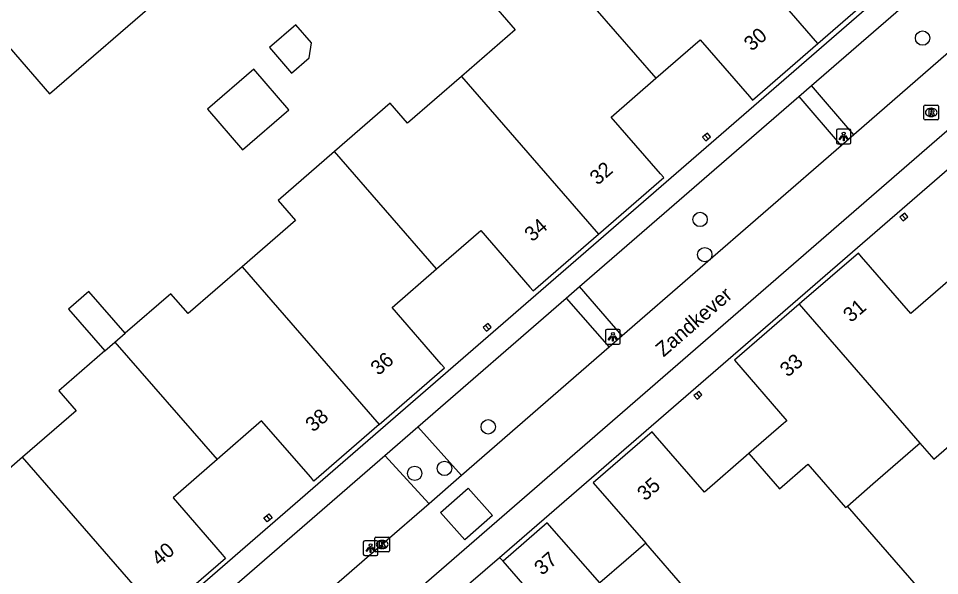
# Model space of a CAD drawing. Extents: x 155888 to 156864, y 383882 to 384671.
# Drawn here: x 156016.5 to 156079.3, y 384062.3 to 384100.3 of the extents above; entities that cross this region are included whole.
import ezdxf

# ---------------------------------------------------------------- set-up
doc = ezdxf.new("R2010")
doc.units = 0
for name, color, linetype in [('IMGEO_Boom', 7, 'Continuous'), ('IMGEO_Groenvoorziening', 7, 'Continuous'), ('IMGEO_Kolk', 7, 'Continuous'), ('IMGEO_Lichtpunt', 7, 'Continuous'), ('IMGEO_Openbare_ruimte_label', 7, 'Continuous'), ('IMGEO_Pand', 7, 'Continuous'), ('IMGEO_Pand_nummerreeks', 7, 'Continuous'), ('IMGEO_Parkeervlak_open', 7, 'Continuous'), ('IMGEO_Rijbaan_lokaal_gesloten', 7, 'Continuous'), ('IMGEO_Rijbaan_lokaal_open', 7, 'Continuous'), ('IMGEO_Rioolput', 7, 'Continuous'), ('IMGEO_Voetpad_open', 7, 'Continuous')]:
    doc.layers.add(name, color=color, linetype=linetype)

msp = doc.modelspace()

# ---------------------------------------------------------------- linework, layer by layer
at = {"layer": 'IMGEO_Boom'}
for centre in [(156078.132, 384098.938), (156062.973, 384086.57), (156063.288, 384084.172), (156048.531, 384072.43), (156045.554, 384069.596), (156043.523, 384069.259)]:
    msp.add_circle(centre, 0.489, dxfattribs=at)
at = {"layer": 'IMGEO_Groenvoorziening'}
msp.add_lwpolyline([(156049.556, 384063.26), (156049.308, 384063.528)], dxfattribs=at)
at = {"layer": 'IMGEO_Kolk'}
for p, q in [((156040.808, 384063.979), (156040.808, 384064.831)), ((156040.883, 384064.905), (156041.735, 384064.905)), ((156041.296, 384064.685), (156041.321, 384064.685)), ((156041.809, 384064.831), (156041.809, 384063.979)), ((156041.735, 384063.905), (156040.883, 384063.905)), ((156041.319, 384064.125), (156041.294, 384064.125))]:
    msp.add_line(p, q, dxfattribs=at)
for points in [[(156040.808, 384063.979), (156040.808, 384064.831)], [(156040.883, 384064.905), (156041.735, 384064.905)], [(156041.129, 384064.605), (156041.252, 384064.605), (156041.252, 384064.454), (156041.382, 384064.605), (156041.546, 384064.605), (156041.4, 384064.454), (156041.553, 384064.205), (156041.401, 384064.205), (156041.316, 384064.369), (156041.252, 384064.302), (156041.252, 384064.205), (156041.129, 384064.205), (156041.129, 384064.605)], [(156041.809, 384064.831), (156041.809, 384063.979)], [(156041.735, 384063.905), (156040.883, 384063.905)]]:
    msp.add_lwpolyline(points, dxfattribs=at)
for centre, start, end in [((156040.885, 384064.829), 91.55205, 178.44795), ((156040.885, 384064.829), 91.55205, 178.44795), ((156041.733, 384064.829), 1.55205, 88.44795), ((156041.733, 384064.829), 1.55205, 88.44795), ((156040.885, 384063.981), 181.55205, 268.44795), ((156040.885, 384063.981), 181.55205, 268.44795), ((156041.733, 384063.981), 271.55205, 358.44795), ((156041.733, 384063.981), 271.55205, 358.44795)]:
    msp.add_arc(centre, 0.0765, start, end, dxfattribs=at)
for centre, major_axis, ratio, start_param, end_param in [((156041.295, 384064.405), (-0.387, 0.002), 0.722429, 4.712389, 7.853982), ((156041.32, 384064.405), (-0.39, 0.002), 0.717154, 1.570796, 4.712389)]:
    msp.add_ellipse(centre, major_axis=major_axis, ratio=ratio, start_param=start_param, end_param=end_param, dxfattribs=at)
at = {"layer": 'IMGEO_Lichtpunt'}
for p, q in [((156072.257, 384092.63), (156072.257, 384091.823)), ((156072.257, 384092.63), (156072.257, 384091.823)), ((156073.159, 384092.725), (156072.351, 384092.725)), ((156073.159, 384092.725), (156072.351, 384092.725)), ((156073.253, 384091.823), (156073.253, 384092.63)), ((156073.253, 384091.823), (156073.253, 384092.63)), ((156072.351, 384091.729), (156073.159, 384091.729)), ((156072.351, 384091.729), (156073.159, 384091.729)), ((156056.53, 384078.974), (156056.53, 384078.167)), ((156056.53, 384078.974), (156056.53, 384078.167)), ((156057.432, 384079.069), (156056.624, 384079.069)), ((156057.432, 384079.069), (156056.624, 384079.069)), ((156057.526, 384078.167), (156057.526, 384078.974)), ((156057.526, 384078.167), (156057.526, 384078.974)), ((156056.624, 384078.073), (156057.432, 384078.073)), ((156056.624, 384078.073), (156057.432, 384078.073)), ((156040.02, 384064.558), (156040.02, 384063.751)), ((156040.02, 384064.558), (156040.02, 384063.751)), ((156040.922, 384064.653), (156040.114, 384064.653)), ((156040.922, 384064.653), (156040.114, 384064.653)), ((156041.016, 384063.751), (156041.016, 384064.558)), ((156041.016, 384063.751), (156041.016, 384064.558)), ((156040.114, 384063.657), (156040.922, 384063.657)), ((156040.114, 384063.657), (156040.922, 384063.657))]:
    msp.add_line(p, q, dxfattribs=at)
for points in [[(156072.631, 384092.294), (156072.67, 384092.266), (156072.482, 384092.004), (156072.444, 384092.031), (156072.631, 384092.294)], [(156072.733, 384092.246), (156072.78, 384092.246), (156072.78, 384091.924), (156072.733, 384091.924), (156072.733, 384092.246)], [(156072.843, 384092.266), (156072.881, 384092.293), (156073.068, 384092.031), (156073.029, 384092.003), (156072.843, 384092.266)], [(156056.904, 384078.638), (156056.943, 384078.61), (156056.755, 384078.348), (156056.717, 384078.375), (156056.904, 384078.638)], [(156057.006, 384078.59), (156057.053, 384078.59), (156057.053, 384078.268), (156057.006, 384078.268), (156057.006, 384078.59)], [(156057.116, 384078.61), (156057.154, 384078.637), (156057.341, 384078.375), (156057.302, 384078.347), (156057.116, 384078.61)], [(156040.394, 384064.222), (156040.433, 384064.194), (156040.245, 384063.932), (156040.207, 384063.959), (156040.394, 384064.222)], [(156040.496, 384064.174), (156040.543, 384064.174), (156040.543, 384063.852), (156040.496, 384063.852), (156040.496, 384064.174)], [(156040.606, 384064.194), (156040.644, 384064.221), (156040.831, 384063.959), (156040.792, 384063.931), (156040.606, 384064.194)]]:
    msp.add_lwpolyline(points, dxfattribs=at)
for centre in [(156072.756, 384092.428), (156057.029, 384078.772), (156040.519, 384064.356)]:
    msp.add_circle(centre, 0.0994, dxfattribs=at)
for centre, start, end in [((156072.351, 384092.63), 90, 180), ((156072.351, 384092.63), 90, 180), ((156073.159, 384092.63), 0, 90), ((156073.159, 384092.63), 0, 90), ((156072.351, 384091.823), 180, 270), ((156072.351, 384091.823), 180, 270), ((156073.159, 384091.823), 270, 0), ((156073.159, 384091.823), 270, 360), ((156056.624, 384078.974), 90, 180), ((156056.624, 384078.974), 90, 180), ((156057.432, 384078.974), 0, 90), ((156057.432, 384078.974), 0, 90), ((156056.624, 384078.167), 180, 270), ((156056.624, 384078.167), 180, 270), ((156057.432, 384078.167), 270, 0), ((156057.432, 384078.167), 270, 360), ((156040.114, 384064.558), 90, 180), ((156040.114, 384064.558), 90, 180), ((156040.922, 384064.558), 0, 90), ((156040.922, 384064.558), 0, 90), ((156040.114, 384063.751), 180, 270), ((156040.114, 384063.751), 180, 270), ((156040.922, 384063.751), 270, 0), ((156040.922, 384063.751), 270, 360)]:
    msp.add_arc(centre, 0.0946, start, end, dxfattribs=at)
at = {"layer": 'IMGEO_Pand'}
for points in [[(156018.63, 384095.142), (156026.467, 384101.929), (156022.091, 384106.982), (156019.537, 384104.767), (156015.278, 384109.676), (156012.481, 384107.258), (156011.945, 384107.878), (156006.36, 384103.049), (156012.774, 384095.631), (156015.879, 384098.319), (156018.63, 384095.142)], [(156071.003, 384098.579), (156061.68, 384109.33)], [(156071.003, 384098.579), (156075.429, 384102.423), (156075.212, 384102.673), (156071.855, 384106.538), (156074.91, 384109.195)], [(156053.02, 384104.194), (156049.179, 384100.858), (156050.36, 384099.499), (156046.712, 384096.331)], [(156053.02, 384104.194), (156059.957, 384096.196)], [(156036.482, 384098.606), (156035.412, 384099.841), (156033.63, 384098.298), (156035.138, 384096.555), (156036.335, 384097.591), (156036.482, 384098.606)], [(156059.957, 384096.196), (156062.974, 384098.825), (156066.331, 384094.96), (156066.548, 384094.71), (156071.003, 384098.579)], [(156031.79, 384091.317), (156034.948, 384094.052), (156032.554, 384096.817), (156029.396, 384094.081), (156031.79, 384091.317)], [(156046.712, 384096.331), (156043.036, 384093.139), (156041.856, 384094.498), (156038.066, 384091.206)], [(156046.712, 384096.331), (156056.046, 384085.575)], [(156056.046, 384085.575), (156060.491, 384089.432), (156060.274, 384089.683), (156056.92, 384093.549), (156059.957, 384096.196)], [(156063.301, 384092.323), (156063.137, 384092.18), (156063.354, 384091.93), (156063.523, 384092.077)], [(156063.523, 384092.077), (156063.683, 384092.216), (156063.466, 384092.466), (156063.301, 384092.323)], [(156063.301, 384092.323), (156063.523, 384092.077)], [(156038.066, 384091.206), (156034.224, 384087.869), (156035.404, 384086.51), (156031.759, 384083.344)], [(156045.01, 384083.206), (156038.066, 384091.206)], [(156076.964, 384086.617), (156077.128, 384086.759), (156076.913, 384087.009), (156076.75, 384086.869)], [(156076.75, 384086.869), (156076.588, 384086.73), (156076.803, 384086.479), (156076.964, 384086.617)], [(156076.75, 384086.869), (156076.964, 384086.617)], [(156045.01, 384083.206), (156048.019, 384085.827), (156051.373, 384081.961), (156051.59, 384081.71), (156056.046, 384085.575)], [(156080.349, 384082.781), (156077.325, 384080.153), (156073.976, 384084.026), (156073.76, 384084.275), (156069.907, 384080.943), (156069.724, 384080.784)], [(156031.759, 384083.344), (156028.081, 384080.15), (156026.9, 384081.509), (156023.793, 384078.81)], [(156031.759, 384083.344), (156041.099, 384072.586)], [(156041.099, 384072.586), (156045.551, 384076.449), (156045.334, 384076.7), (156041.979, 384080.565), (156045.01, 384083.206)], [(156023.793, 384078.81), (156021.317, 384081.661), (156019.931, 384080.457), (156022.407, 384077.606)], [(156069.724, 384080.784), (156065.314, 384076.97), (156068.879, 384072.848), (156068.66, 384072.657), (156066.298, 384070.606)], [(156069.724, 384080.784), (156077.952, 384071.318)], [(156048.573, 384079.088), (156048.734, 384079.226), (156048.518, 384079.478), (156048.356, 384079.339)], [(156023.098, 384078.206), (156023.793, 384078.81)], [(156048.356, 384079.339), (156048.193, 384079.198), (156048.409, 384078.946), (156048.573, 384079.088)], [(156048.573, 384079.088), (156048.356, 384079.339)], [(156022.407, 384077.606), (156023.098, 384078.206)], [(156023.098, 384078.206), (156030.052, 384070.199)], [(156022.407, 384077.606), (156019.268, 384074.88), (156020.448, 384073.521), (156016.805, 384070.358)], [(156062.715, 384074.711), (156062.555, 384074.568), (156062.774, 384074.321), (156062.934, 384074.464)], [(156062.934, 384074.464), (156063.095, 384074.607), (156062.875, 384074.853), (156062.715, 384074.711)], [(156062.715, 384074.711), (156062.934, 384074.464)], [(156077.952, 384071.318), (156078.903, 384070.224), (156083.844, 384074.515), (156090.869, 384066.425)], [(156041.099, 384072.586), (156036.66, 384068.734), (156036.436, 384068.993), (156033.088, 384072.85), (156030.052, 384070.199)], [(156066.298, 384070.606), (156063.276, 384067.981), (156059.917, 384071.845), (156059.7, 384072.094), (156055.688, 384068.606), (156059.264, 384064.493)], [(156073.018, 384067.03), (156074.753, 384068.538), (156077.816, 384071.2), (156077.952, 384071.318)], [(156066.298, 384070.606), (156068.375, 384068.213), (156070.305, 384069.888), (156072.89, 384066.918), (156073.018, 384067.03)], [(156016.805, 384070.358), (156013.147, 384067.181), (156011.967, 384068.54), (156008.144, 384065.22)], [(156026.156, 384059.596), (156016.805, 384070.358)], [(156030.052, 384070.199), (156027.054, 384067.58), (156030.396, 384063.718), (156030.62, 384063.459), (156026.156, 384059.596)], [(156079.995, 384059.003), (156073.018, 384067.03)], [(156033.64, 384066.098), (156033.468, 384065.956), (156033.25, 384066.22), (156033.416, 384066.357)], [(156033.416, 384066.357), (156033.581, 384066.494), (156033.799, 384066.23), (156033.64, 384066.098)], [(156033.416, 384066.357), (156033.64, 384066.098)], [(156059.264, 384064.493), (156059.104, 384064.354), (156057.925, 384063.329), (156056.148, 384061.784), (156052.561, 384065.887), (156049.556, 384063.26)], [(156064.865, 384058.052), (156059.264, 384064.493)], [(156053.12, 384059.15), (156049.556, 384063.26)]]:
    msp.add_lwpolyline(points, dxfattribs=at)
at = {"layer": 'IMGEO_Parkeervlak_open'}
for points in [[(156073.437, 384092.345), (156070.574, 384095.715)], [(156069.71, 384094.966), (156072.575, 384091.595)], [(156057.667, 384078.631), (156054.753, 384081.992)], [(156053.856, 384081.214), (156056.778, 384077.858)], [(156046.722, 384069.113), (156043.742, 384072.44)], [(156041.489, 384070.486), (156044.502, 384067.183)]]:
    msp.add_lwpolyline(points, dxfattribs=at)
at = {"layer": 'IMGEO_Rijbaan_lokaal_gesloten'}
for points in [[(156000, 384023.453), (156000.779, 384024.065), (156095.22, 384106.032), (156096.361, 384107.023), (156096.403, 384107.059)], [(156090.359, 384107.06), (156073.437, 384092.345)], [(156073.437, 384092.345), (156072.575, 384091.595)], [(156072.575, 384091.595), (156057.667, 384078.631)], [(156057.667, 384078.631), (156056.778, 384077.858)], [(156056.778, 384077.858), (156046.722, 384069.113)], [(156046.722, 384069.113), (156044.502, 384067.183)], [(156044.502, 384067.183), (156041.308, 384064.405), (156030.268, 384054.81)]]:
    msp.add_lwpolyline(points, dxfattribs=at)
at = {"layer": 'IMGEO_Rijbaan_lokaal_open'}
msp.add_lwpolyline([(156048.824, 384066.392), (156046.94, 384064.715), (156045.283, 384066.577), (156047.168, 384068.253), (156048.824, 384066.392)], dxfattribs=at)
at = {"layer": 'IMGEO_Rioolput'}
for p, q in [((156078.223, 384093.444), (156078.223, 384094.296)), ((156078.298, 384094.37), (156079.15, 384094.37)), ((156078.711, 384094.15), (156078.736, 384094.15)), ((156079.224, 384094.296), (156079.224, 384093.444)), ((156079.15, 384093.37), (156078.298, 384093.37)), ((156078.734, 384093.59), (156078.709, 384093.59))]:
    msp.add_line(p, q, dxfattribs=at)
for points in [[(156078.223, 384093.444), (156078.223, 384094.296)], [(156078.298, 384094.37), (156079.15, 384094.37)], [(156078.812, 384094.068), (156078.56, 384094.07), (156078.56, 384093.67)], [(156078.56, 384093.67), (156078.684, 384093.67), (156078.684, 384093.832), (156078.695, 384093.832)], [(156078.738, 384093.989), (156078.684, 384093.989), (156078.684, 384093.908)], [(156078.684, 384093.908), (156078.736, 384093.908)], [(156078.742, 384093.803), (156078.813, 384093.67), (156078.953, 384093.67), (156078.888, 384093.796)], [(156079.224, 384094.296), (156079.224, 384093.444)], [(156079.15, 384093.37), (156078.298, 384093.37)]]:
    msp.add_lwpolyline(points, dxfattribs=at)
for centre, radius, start, end in [((156078.3, 384094.294), 0.0765, 91.55205, 178.44795), ((156078.3, 384094.294), 0.0765, 91.55205, 178.44795), ((156078.694, 384093.779), 0.0533, 26.02933, 88.69889), ((156078.72, 384094.097), 0.19, 274.7715, 282.96867), ((156078.744, 384093.893), 0.0964, 77.00612, 93.18647), ((156078.758, 384093.95), 0.0378, 276.66336, 79.67722), ((156078.811, 384093.958), 0.109, 350.36119, 89.41601), ((156078.809, 384093.958), 0.112, 277.58423, 350.98172), ((156078.793, 384093.743), 0.108, 29.51342, 73.79051), ((156079.148, 384094.294), 0.0765, 1.55205, 88.44795), ((156079.148, 384094.294), 0.0765, 1.55205, 88.44795), ((156078.3, 384093.446), 0.0765, 181.55205, 268.44795), ((156078.3, 384093.446), 0.0765, 181.55205, 268.44795), ((156079.148, 384093.446), 0.0765, 271.55205, 358.44795), ((156079.148, 384093.446), 0.0765, 271.55205, 358.44795)]:
    msp.add_arc(centre, radius, start, end, dxfattribs=at)
for centre, major_axis, ratio, start_param, end_param in [((156078.71, 384093.87), (-0.387, 0.002), 0.722429, 4.712389, 7.853982), ((156078.735, 384093.87), (-0.39, 0.002), 0.717154, 1.570796, 4.712389)]:
    msp.add_ellipse(centre, major_axis=major_axis, ratio=ratio, start_param=start_param, end_param=end_param, dxfattribs=at)
at = {"layer": 'IMGEO_Voetpad_open'}
for points in [[(156086.442, 384111.494), (156000, 384036.51), (155996.263, 384033.139)], [(156070.574, 384095.715), (156087.459, 384110.362)], [(156049.308, 384063.528), (156064.539, 384076.733), (156096.561, 384104.495), (156097.741, 384105.518)], [(156069.71, 384094.966), (156070.574, 384095.715)], [(156054.753, 384081.992), (156069.71, 384094.966)], [(156053.856, 384081.214), (156054.753, 384081.992)], [(156043.742, 384072.44), (156053.856, 384081.214)], [(156041.489, 384070.486), (156043.742, 384072.44)], [(156027.305, 384058.183), (156041.489, 384070.486)], [(156046.361, 384060.988), (156049.308, 384063.528)]]:
    msp.add_lwpolyline(points, dxfattribs=at)

# ---------------------------------------------------------------- texts
at = {"layer": 'IMGEO_Openbare_ruimte_label'}
msp.add_text('Zandkever', height=1, rotation=40.98653, dxfattribs=at).set_placement((156060.477, 384077.148))
at = {"layer": 'IMGEO_Pand_nummerreeks'}
for s, rotation, p in [('30', 40.97377, (156066.494, 384098.002)), ('32', 40.94304, (156055.987, 384088.862)), ('34', 40.94304, (156051.54, 384085.003)), ('31', 40.85762, (156073.255, 384079.501)), ('36', 40.9492, (156041.053, 384075.883)), ('33', 40.85762, (156068.947, 384075.775)), ('38', 40.94929, (156036.609, 384072.027)), ('35', 41.00086, (156059.222, 384067.333)), ('40', 40.86908, (156026.123, 384062.9)), ('37', 41.16129, (156052.208, 384062.258))]:
    msp.add_text(s, height=1, rotation=rotation, dxfattribs=at).set_placement(p)

doc.saveas('drawing.dxf')
